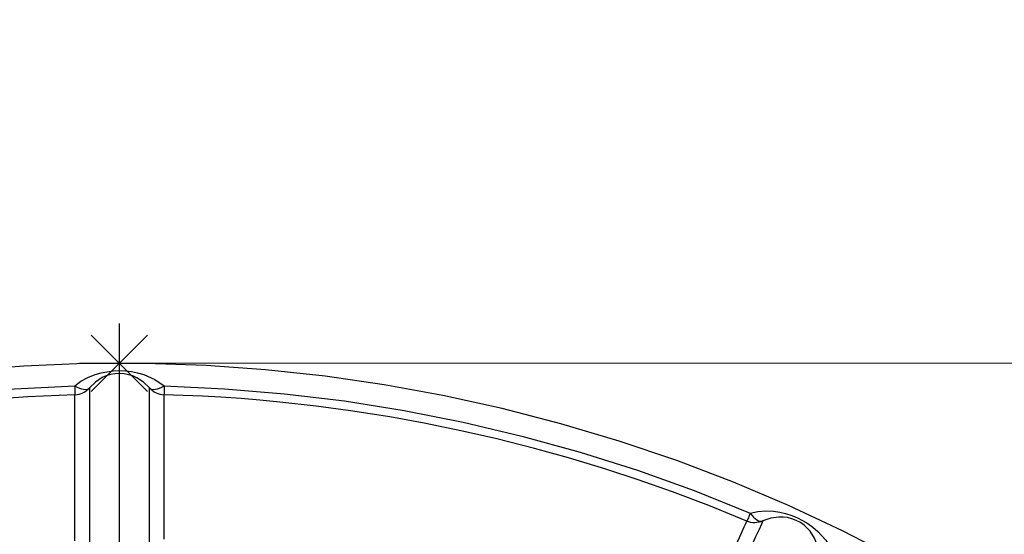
# Model space of a CAD drawing. Header units: millimetres. Extents: x 196 to 2027204, y -221452 to 153872.
# Tile 343 of 381: x 1216908 to 1217402, y -195064 to -194806. Entities that reach past the tile are written whole.
import ezdxf

# ---------------------------------------------------------------- set-up
doc = ezdxf.new("R2010")
doc.units = ezdxf.units.MM
doc.linetypes.add('CENTER', pattern=[50.8, 31.75, -6.35, 6.35, -6.35])
doc.layers.get('Defpoints').update_dxf_attribs({"lineweight": 18})
doc.layers.add('00_Основной', color=163, linetype='Continuous', lineweight=40)
doc.layers.add('ТМ-размеры', color=25, linetype='Continuous', lineweight=20)
doc.styles.add('SFINKS', font='SFINKS.shx', dxfattribs={"width": 0.7, "oblique": 15})
doc.dimstyles.new('кира-50', dxfattribs={"dimtxt": 150, "dimasz": 40, "dimexe": 15, "dimexo": 0, "dimgap": 20, "dimtad": 1, "dimdec": 0, "dimrnd": 5, "dimdsep": 46, "dimtxsty": 'SFINKS', "dimblk1": 'OBLIQUE', "dimblk2": 'OBLIQUE', "dimsah": 1, "dimcen": 2.5, "dimclrd": 252, "dimclre": 252, "dimclrt": 252, "dimadec": 0, "dimazin": 0, "dimtfac": 1, "dimtdec": 0, "dimtofl": 0, "dimtmove": 0, "dimatfit": 3, "dimldrblk": 'OBLIQUE', "dimfxl": 15, "dimtfill": 1, "dimtolj": 1, "dimtzin": 0, "dimlwd": 20, "dimlwe": 20, "dimarcsym": 0})

# ---------------------------------------------------------------- blocks, each defined once
blk = doc.blocks.new('_Oblique')
at = {"color": 0, "linetype": 'ByBlock', "lineweight": -2}
blk.add_line((-0.5, -0.5), (0.5, 0.5), dxfattribs=at)
blk = doc.blocks.new('*D84')
at = {"layer": 'Defpoints', "color": 0, "linetype": 'ByBlock', "lineweight": 50, "transparency": 16777216}
for p in [(1217827.71, -194508.84), (1216087.62, -195856.77), (1217827.71, -195857.67)]:
    blk.add_point(p, dxfattribs=at)
at = {"layer": 'ТМ-размеры', "color": 252, "linetype": 'ByBlock', "lineweight": 20, "transparency": 16777216}
for p, q in [((1216087.62, -195856.77), (1216087.62, -194493.84)), ((1217827.71, -195857.67), (1217827.71, -194493.84)), ((1216087.62, -194508.84), (1217827.71, -194508.84))]:
    blk.add_line(p, q, dxfattribs=at)
at = {"layer": 'ТМ-размеры', "color": 252, "linetype": 'ByBlock', "lineweight": 20, "transparency": 16777216, "xscale": 40, "yscale": 40, "zscale": 40, "rotation": 180}
blk.add_blockref('_Oblique', (1216087.62, -194508.84), dxfattribs=at)
at = {"layer": 'ТМ-размеры', "color": 252, "linetype": 'ByBlock', "lineweight": 20, "transparency": 16777216, "xscale": 40, "yscale": 40, "zscale": 40}
blk.add_blockref('_Oblique', (1217827.71, -194508.84), dxfattribs=at)
at = {"layer": 'ТМ-размеры', "color": 252, "linetype": 'ByBlock', "transparency": 16777216, "insert": (1216957.66, -194413.84), "char_height": 150, "attachment_point": 5, "style": 'SFINKS', "bg_fill": 3, "box_fill_scale": 1.1, "bg_fill_color": 256, "bg_fill_true_color": 13158600, "bg_fill_transparency": 0}
blk.add_mtext('\\A1;1740', dxfattribs=at)
blk = doc.blocks.new('*D85')
at = {"layer": 'Defpoints', "color": 0, "linetype": 'ByBlock', "lineweight": 50, "transparency": 16777216}
for p in [(1216957.71, -194978.27), (1216957.71, -203390.23), (1218392.05, -203390.23)]:
    blk.add_point(p, dxfattribs=at)
at = {"layer": 'ТМ-размеры', "color": 252, "linetype": 'ByBlock', "lineweight": 20, "transparency": 16777216}
for p, q in [((1216957.71, -194978.27), (1218407.05, -194978.27)), ((1218392.05, -194978.27), (1218392.05, -203390.23)), ((1216957.71, -203390.23), (1218407.05, -203390.23))]:
    blk.add_line(p, q, dxfattribs=at)
at = {"layer": 'ТМ-размеры', "color": 252, "linetype": 'ByBlock', "lineweight": 20, "transparency": 16777216, "xscale": 40, "yscale": 40, "zscale": 40}
for p, rotation in [((1218392.05, -194978.27), 90), ((1218392.05, -203390.23), 270)]:
    blk.add_blockref('_Oblique', p, dxfattribs=dict(at, rotation=rotation))
at = {"layer": 'ТМ-размеры', "color": 252, "linetype": 'ByBlock', "transparency": 16777216, "insert": (1218297.05, -199184.25), "char_height": 150, "attachment_point": 5, "rotation": 90, "style": 'SFINKS', "bg_fill": 3, "box_fill_scale": 1.1, "bg_fill_color": 256, "bg_fill_true_color": 13158600, "bg_fill_transparency": 0}
blk.add_mtext('\\A1;8410', dxfattribs=at)

msp = doc.modelspace()

# ---------------------------------------------------------------- linework, layer by layer
at = {"color": 252, "linetype": 'CENTER', "lineweight": 25, "ltscale": 10}
msp.add_line((1216957.71, -203390.23, 0.2), (1216957.71, -194978.28, 0.2), dxfattribs=at)
at = {"layer": '00_Основной', "color": 252, "lineweight": 25, "ltscale": 10}
for p, q in [((1216957.71, -194998.28, 0.2), (1216957.71, -194958.28, 0.2)), ((1216971.85, -194964.13, 0.2), (1216943.57, -194992.41, 0.2)), ((1216943.57, -194964.13, 0.2), (1216971.85, -194992.41, 0.2)), ((1216937.7, -194978.27, 0.2), (1216977.71, -194978.27, 0.2))]:
    msp.add_line(p, q, dxfattribs=at)
at = {"layer": '00_Основной', "color": 252, "lineweight": 25, "ltscale": 10, "elevation": 0.2}
for points in [[(1217424.89, -195123.31), (1217399.69, -195106.66), (1217373.75, -195090.87), (1217347.62, -195076.24), (1217320.94, -195062.55), (1217293.78, -195049.84), (1217266.18, -195038.12), (1217237.67, -195027.23), (1217208.75, -195017.41), (1217179.51, -195008.66), (1217149.95, -195000.98), (1217120.15, -194994.42), (1217090.64, -194989.06), (1217060.97, -194984.77), (1217031.15, -194981.55), (1217001.25, -194979.42), (1216970.74, -194978.38), (1216940.21, -194978.46), (1216909.71, -194979.67), (1216879.26, -194982.02)], [(1216935.22, -194989.65), (1216938.34, -194987.35), (1216941.76, -194985.47), (1216945.48, -194983.96), (1216948.46, -194983.1), (1216951.42, -194982.5), (1216954.63, -194982.1), (1216957.73, -194981.97), (1216960.68, -194982.09), (1216963.71, -194982.44), (1216966.81, -194983.06), (1216969.95, -194983.98), (1216975.41, -194986.36), (1216980.2, -194989.65)], [(1216972.8, -194990.64), (1216969.82, -194987.74), (1216966.35, -194985.52), (1216964.4, -194984.67), (1216962.32, -194984.02), (1216960.09, -194983.61), (1216957.75, -194983.46), (1216955.4, -194983.6), (1216953.15, -194984), (1216951.04, -194984.66), (1216949.09, -194985.5), (1216945.59, -194987.74), (1216942.62, -194990.64)], [(1216640.77, -195053.59), (1216668.91, -195042.31), (1216697.42, -195032.08), (1216726.32, -195022.92), (1216755.53, -195014.85), (1216785.01, -195007.88), (1216814.74, -195002), (1216844.67, -194997.23), (1216874.76, -194993.59), (1216904.95, -194991.06), (1216935.22, -194989.65)], [(1216935.35, -194994.08), (1216911.7, -194995.07), (1216887.65, -194996.8), (1216863.38, -194999.29), (1216840.59, -195002.28), (1216816.1, -195006.24), (1216792.28, -195010.84), (1216769.04, -195016.07), (1216749.86, -195020.91), (1216732.31, -195025.78), (1216713.52, -195031.48), (1216697.24, -195036.82), (1216679.98, -195042.9), (1216661.72, -195049.82), (1216642.49, -195057.66)], [(1216935.22, -194989.65), (1216935.25, -194990.6), (1216935.28, -194991.44), (1216935.29, -194992.19), (1216935.31, -194992.82), (1216935.34, -194993.33), (1216935.34, -194993.72), (1216935.35, -194993.97), (1216935.35, -194994.08)], [(1216935.22, -194989.65), (1216936.41, -194990.28), (1216937.55, -194990.78), (1216938.65, -194991.13), (1216939.68, -194991.34), (1216940.61, -194991.4), (1216941.42, -194991.3), (1216942.1, -194991.05), (1216942.62, -194990.64)], [(1216935.35, -194994.08), (1216936.38, -194994), (1216937.4, -194993.8), (1216938.39, -194993.52), (1216939.34, -194993.12), (1216940.26, -194992.63), (1216941.11, -194992.05), (1216941.9, -194991.38), (1216942.62, -194990.64)], [(1216935.35, -195067.53), (1216935.35, -195059.91), (1216935.35, -195056.58), (1216935.35, -195053.43), (1216935.35, -195050.44), (1216935.35, -195047.46), (1216935.35, -195044.15), (1216935.35, -195040.27), (1216935.35, -195036.68), (1216935.35, -195033.38), (1216935.35, -195029.81), (1216935.35, -195028.29), (1216935.35, -195026.82), (1216935.35, -195025.42), (1216935.35, -195024.08), (1216935.35, -195022.8), (1216935.35, -195021.57), (1216935.35, -195020.38), (1216935.35, -195017), (1216935.35, -195014.04), (1216935.35, -195011.44), (1216935.35, -195008.98), (1216935.35, -195006.64), (1216935.35, -195004.45), (1216935.35, -195002.53), (1216935.35, -195000.7), (1216935.35, -194998.89), (1216935.35, -194997.33), (1216935.35, -194996.06), (1216935.35, -194995.54), (1216935.35, -194995.08), (1216935.35, -194994.69), (1216935.35, -194994.34), (1216935.35, -194994.08)], [(1216942.62, -194990.64), (1216942.62, -194992.28), (1216942.62, -194995.01), (1216942.62, -194998.88), (1216942.62, -195003.85), (1216942.62, -195009.91), (1216942.62, -195017.07), (1216942.62, -195025.31), (1216942.62, -195034.62), (1216942.62, -195045), (1216942.62, -195056.41), (1216942.62, -195068.86), (1216942.62, -195082.3)], [(1216972.8, -194990.64), (1216973.32, -194991.05), (1216974, -194991.3), (1216974.82, -194991.4), (1216975.74, -194991.34), (1216976.76, -194991.13), (1216977.87, -194990.78), (1216979.01, -194990.28), (1216980.2, -194989.65)], [(1216972.8, -195082.3), (1216972.8, -195068.86), (1216972.8, -195056.41), (1216972.8, -195045), (1216972.8, -195034.62), (1216972.8, -195025.31), (1216972.8, -195017.07), (1216972.8, -195009.91), (1216972.8, -195003.85), (1216972.8, -194998.88), (1216972.8, -194995.01), (1216972.8, -194992.28), (1216972.8, -194990.64)], [(1216972.8, -194990.64), (1216973.52, -194991.38), (1216974.31, -194992.05), (1216975.16, -194992.63), (1216976.07, -194993.12), (1216977.03, -194993.52), (1216978.02, -194993.8), (1216979.04, -194994), (1216980.07, -194994.08)], [(1216980.2, -194989.65), (1216980.17, -194990.6), (1216980.14, -194991.44), (1216980.12, -194992.19), (1216980.11, -194992.82), (1216980.1, -194993.33), (1216980.08, -194993.72), (1216980.07, -194993.97), (1216980.07, -194994.08)], [(1216980.07, -194994.08), (1216980.07, -194994.7), (1216980.07, -194995.59), (1216980.07, -194996.76), (1216980.07, -194998.1), (1216980.07, -194999.8), (1216980.07, -195001.71), (1216980.07, -195003.86), (1216980.07, -195006.4), (1216980.07, -195009.14), (1216980.07, -195012.02), (1216980.07, -195013.03), (1216980.07, -195014.1), (1216980.07, -195015.23), (1216980.07, -195016.42), (1216980.07, -195017.68), (1216980.07, -195019), (1216980.07, -195020.38), (1216980.07, -195023.87), (1216980.07, -195027.79), (1216980.07, -195032.22), (1216980.07, -195036.51), (1216980.07, -195040.08), (1216980.07, -195043.94), (1216980.07, -195048.11), (1216980.07, -195051.72), (1216980.07, -195058.78), (1216980.07, -195066.7)], [(1217272.93, -195057.66), (1217253.74, -195049.84), (1217235.51, -195042.93), (1217218.29, -195036.85), (1217202.07, -195031.53), (1217183.31, -195025.83), (1217166.18, -195021.08), (1217147.31, -195016.29), (1217130.06, -195012.33), (1217110.81, -195008.38), (1217093.48, -195005.23), (1217073.85, -195002.14), (1217056.61, -194999.82), (1217038.2, -194997.78), (1217028.17, -194996.83), (1217018.85, -194996.07), (1217008.66, -194995.36), (1216999.46, -194994.84), (1216989.79, -194994.4), (1216980.07, -194994.08)], [(1216980.2, -194989.65), (1217010.46, -194991.06), (1217040.66, -194993.59), (1217070.74, -194997.23), (1217100.68, -195002), (1217130.41, -195007.88), (1217159.9, -195014.85), (1217189.1, -195022.92), (1217218, -195032.08), (1217246.51, -195042.31), (1217274.65, -195053.59)], [(1217274.65, -195053.59), (1217274.28, -195054.45), (1217273.94, -195055.24), (1217273.67, -195055.92), (1217273.41, -195056.51), (1217273.21, -195056.98), (1217273.07, -195057.33), (1217272.97, -195057.55), (1217272.93, -195057.66)], [(1217274.65, -195053.59), (1217278.43, -195052.78), (1217282.33, -195052.49), (1217286.34, -195052.67), (1217289.4, -195053.11), (1217292.35, -195053.78), (1217295.42, -195054.76), (1217298.3, -195055.93), (1217300.94, -195057.27), (1217303.55, -195058.84), (1217306.11, -195060.67), (1217308.6, -195062.82), (1217312.58, -195067.25), (1217315.56, -195072.23)], [(1217274.65, -195053.59), (1217275.46, -195054.65), (1217276.3, -195055.58), (1217277.15, -195056.35), (1217278, -195056.98), (1217278.81, -195057.4), (1217279.6, -195057.65), (1217280.33, -195057.7), (1217280.96, -195057.55)], [(1217219.22, -195175.49), (1217223.84, -195165.38), (1217228.14, -195155.92), (1217232.26, -195146.9), (1217236.26, -195138.11), (1217239.98, -195129.97), (1217243.56, -195122.08), (1217245.88, -195117.02), (1217248.07, -195112.2), (1217250.14, -195107.68), (1217252.2, -195103.12), (1217254.16, -195098.84), (1217256, -195094.82), (1217257.71, -195091.05), (1217260.7, -195084.5), (1217263.3, -195078.78), (1217265.57, -195073.81), (1217267.51, -195069.55), (1217269.18, -195065.88), (1217270.55, -195062.87), (1217271.63, -195060.5), (1217272.42, -195058.75), (1217272.93, -195057.66)], [(1217280.96, -195057.55), (1217280.25, -195059.1), (1217279.04, -195061.76), (1217277.33, -195065.51), (1217275.13, -195070.34), (1217272.45, -195076.24), (1217269.28, -195083.21), (1217265.61, -195091.24), (1217261.47, -195100.31), (1217256.87, -195110.43), (1217251.79, -195121.55), (1217246.27, -195133.68), (1217240.29, -195146.79), (1217233.88, -195160.86), (1217227.04, -195175.89)], [(1217280.96, -195057.55), (1217280, -195057.93), (1217279.01, -195058.2), (1217277.98, -195058.38), (1217276.95, -195058.46), (1217275.92, -195058.41), (1217274.91, -195058.26), (1217273.89, -195058.02), (1217272.93, -195057.66)], [(1217308.43, -195070.07), (1217306.93, -195066.2), (1217304.68, -195062.73), (1217303.25, -195061.15), (1217301.63, -195059.7), (1217299.78, -195058.4), (1217297.71, -195057.28), (1217295.51, -195056.44), (1217293.29, -195055.89), (1217291.12, -195055.6), (1217288.99, -195055.56), (1217284.87, -195056.14), (1217280.96, -195057.55)]]:
    msp.add_lwpolyline(points, dxfattribs=at)

# ---------------------------------------------------------------- next in the draw order: dimensions: what is measured, and where the dimension line sits
at = {"layer": 'ТМ-размеры', "color": 3, "linetype": 'ByBlock'}
dim = msp.add_linear_dim(base=(1217827.71, -194508.84, 0.2), p1=(1216087.62, -195856.77, 0.2), p2=(1217827.71, -195857.67, 0.2), dimstyle='кира-50', dxfattribs=at)
dim.commit()
dim.dimension.update_dxf_attribs({"geometry": '*D84', "text_midpoint": (1216957.66, -194508.84, 0.2), "dimtype": 160})

# ---------------------------------------------------------------- next in the draw order: dimensions: what is measured, and where the dimension line sits
dim = msp.add_linear_dim(base=(1218392.05, -203390.23, 0.2), p1=(1216957.71, -194978.27, 0.2), p2=(1216957.71, -203390.23, 0.2), angle=90, dimstyle='кира-50', dxfattribs=at)
dim.commit()
dim.dimension.update_dxf_attribs({"geometry": '*D85', "text_midpoint": (1218297.05, -199184.25, 0.2)})

doc.saveas('drawing.dxf')
